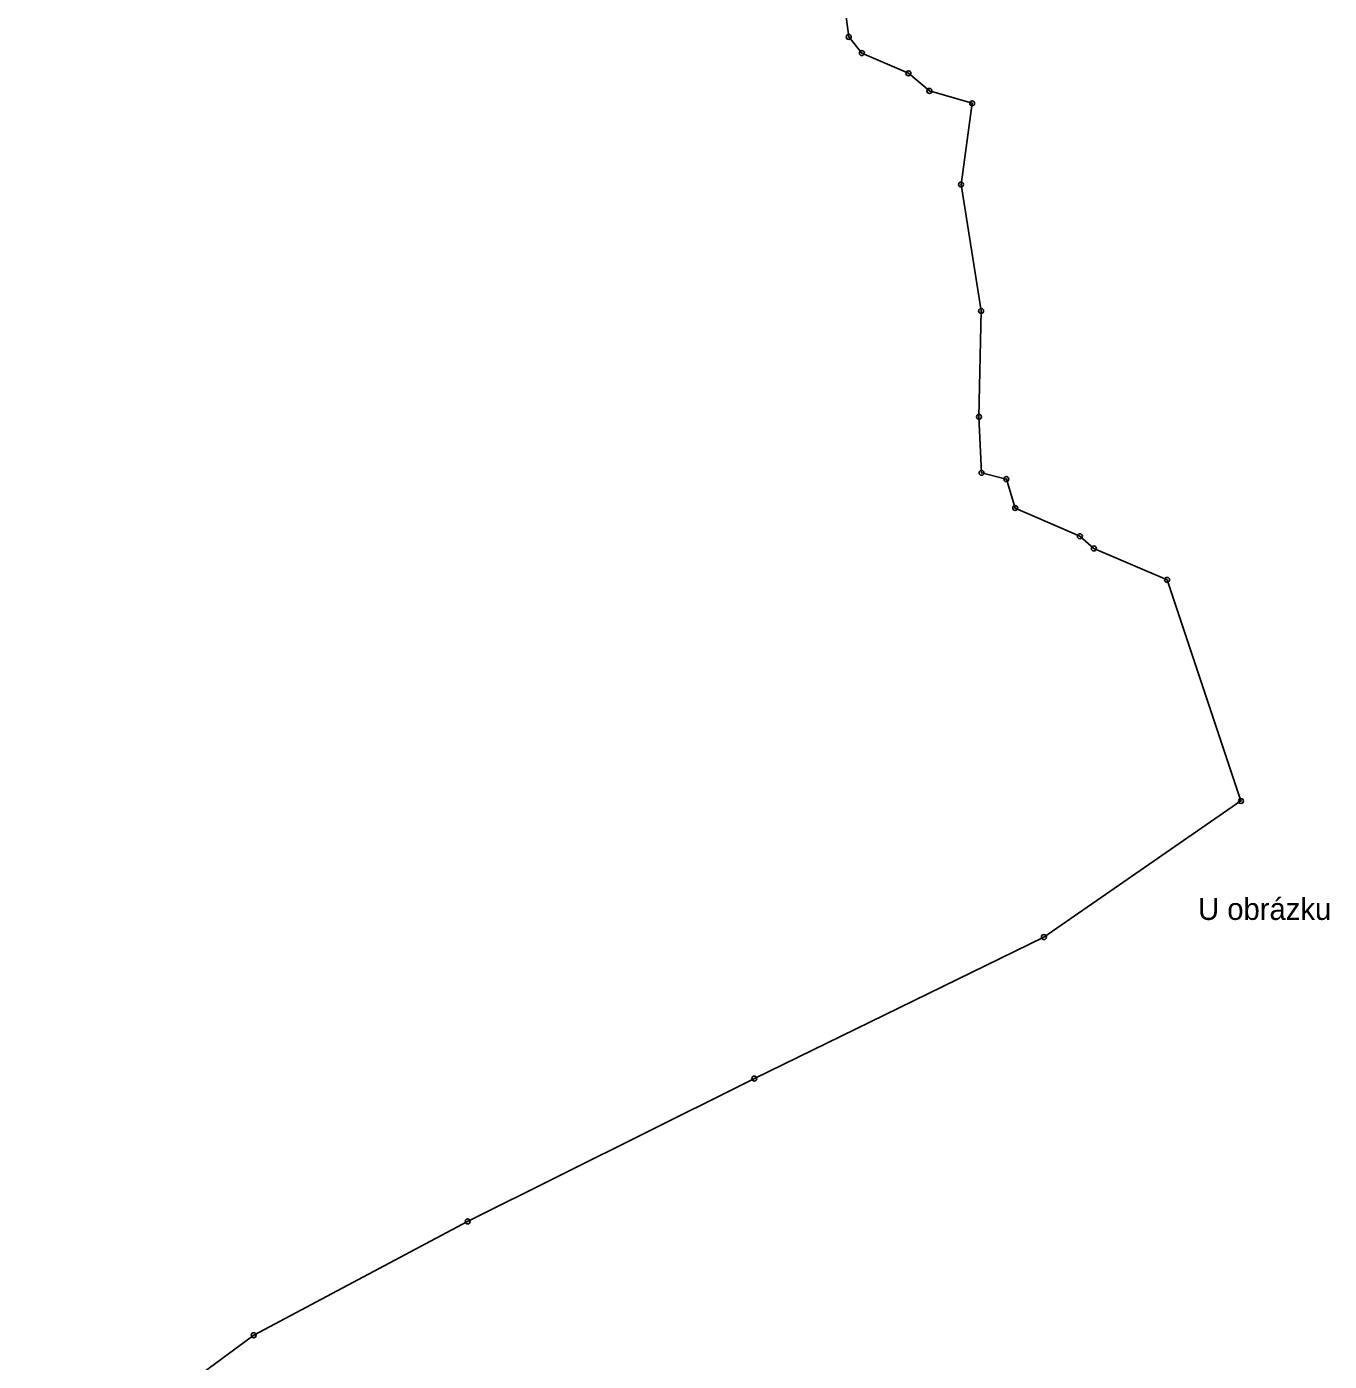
# Model space of a CAD drawing. Extents: x -751550 to -746116, y -1055108 to -1050700.
# Drawn here: x -750473.7 to -750211.4, y -1054081.9 to -1053813.2 of the extents above; entities that cross this region are included whole.
import ezdxf

# ---------------------------------------------------------------- set-up
doc = ezdxf.new("R2010")
doc.units = 0
for name, color, linetype in [('Hranice parcel', 7, 'Continuous'), ('Polygon ku', 7, 'Continuous'), ('Polygon parcely', 7, 'Continuous'), ('Pop  PČ popisy', 7, 'Continuous'), ('Značky bodu BP', 7, 'Continuous')]:
    doc.layers.add(name, color=color, linetype=linetype)

msp = doc.modelspace()

# ---------------------------------------------------------------- linework, layer by layer
at = {"layer": 'Hranice parcel'}
for p, q in [((-750285.57, -1053845), (-750281.52, -1053870.46)), ((-750258.81, -1053918.27), (-750244.09, -1053924.59))]:
    msp.add_line(p, q, dxfattribs=at)
for points in [[(-750327, -1053789.59), (-750316.68, -1053795.68), (-750309.49, -1053805.27), (-750308.17, -1053815.31), (-750305.52, -1053818.56), (-750296.16, -1053822.63), (-750291.93, -1053826.18), (-750283.32, -1053828.67), (-750285.57, -1053845)], [(-750281.52, -1053870.46), (-750281.95, -1053891.78), (-750281.44, -1053903.05), (-750276.44, -1053904.31), (-750274.66, -1053910.13), (-750261.64, -1053915.81), (-750258.81, -1053918.27)], [(-750244.09, -1053924.59), (-750229.21, -1053969.1), (-750268.88, -1053996.49), (-750327.17, -1054024.97), (-750329.96, -1054026.36)], [(-750329.96, -1054026.36), (-750384.89, -1054053.74), (-750427.96, -1054076.64), (-750473.66, -1054110.29)]]:
    msp.add_lwpolyline(points, dxfattribs=at)
at = {"layer": 'Polygon ku'}
msp.add_lwpolyline([(-750309.49, -1053805.27), (-750308.17, -1053815.31), (-750305.52, -1053818.56), (-750296.16, -1053822.63), (-750291.93, -1053826.18), (-750283.32, -1053828.67), (-750285.57, -1053845), (-750281.52, -1053870.46), (-750281.95, -1053891.78), (-750281.44, -1053903.05), (-750276.44, -1053904.31), (-750274.66, -1053910.13), (-750261.64, -1053915.81), (-750258.81, -1053918.27), (-750244.09, -1053924.59), (-750229.21, -1053969.1), (-750268.88, -1053996.49), (-750327.17, -1054024.97), (-750329.96, -1054026.36), (-750384.89, -1054053.74), (-750427.96, -1054076.64), (-750473.66, -1054110.29)], dxfattribs=at)
at = {"layer": 'Polygon parcely'}
msp.add_lwpolyline([(-750309.49, -1053805.27), (-750308.17, -1053815.31), (-750305.52, -1053818.56), (-750296.16, -1053822.63), (-750291.93, -1053826.18), (-750283.32, -1053828.67), (-750285.57, -1053845), (-750281.52, -1053870.46), (-750281.95, -1053891.78), (-750281.44, -1053903.05), (-750276.44, -1053904.31), (-750274.66, -1053910.13), (-750261.64, -1053915.81), (-750258.81, -1053918.27), (-750244.09, -1053924.59), (-750229.21, -1053969.1), (-750268.88, -1053996.49), (-750327.17, -1054024.97), (-750329.96, -1054026.36), (-750384.89, -1054053.74), (-750427.96, -1054076.64), (-750473.66, -1054110.29)], dxfattribs=at)
at = {"layer": 'Značky bodu BP'}
for centre, radius in [((-750308.17, -1053815.31), 0.5), ((-750308.17, -1053815.31), 0.0303), ((-750305.52, -1053818.56), 0.5), ((-750305.52, -1053818.56), 0.0303), ((-750296.16, -1053822.63), 0.5), ((-750296.16, -1053822.63), 0.0303), ((-750291.93, -1053826.18), 0.5), ((-750291.93, -1053826.18), 0.0303), ((-750283.32, -1053828.67), 0.5), ((-750283.32, -1053828.67), 0.0303), ((-750285.57, -1053845), 0.5), ((-750285.57, -1053845), 0.0303), ((-750281.52, -1053870.46), 0.5), ((-750281.52, -1053870.46), 0.0303), ((-750281.95, -1053891.78), 0.5), ((-750281.95, -1053891.78), 0.0303), ((-750281.44, -1053903.05), 0.5), ((-750281.44, -1053903.05), 0.0303), ((-750276.44, -1053904.31), 0.5), ((-750276.44, -1053904.31), 0.0303), ((-750274.66, -1053910.13), 0.5), ((-750274.66, -1053910.13), 0.0303), ((-750261.64, -1053915.81), 0.5), ((-750261.64, -1053915.81), 0.0303), ((-750258.81, -1053918.27), 0.5), ((-750258.81, -1053918.27), 0.0303), ((-750244.09, -1053924.59), 0.5), ((-750244.09, -1053924.59), 0.0303), ((-750229.21, -1053969.1), 0.5), ((-750229.21, -1053969.1), 0.0303), ((-750268.88, -1053996.49), 0.5), ((-750268.88, -1053996.49), 0.0303), ((-750327.17, -1054024.97), 0.5), ((-750327.17, -1054024.97), 0.0303), ((-750384.89, -1054053.74), 0.5), ((-750384.89, -1054053.74), 0.0303), ((-750427.96, -1054076.64), 0.5), ((-750427.96, -1054076.64), 0.0303)]:
    msp.add_circle(centre, radius, dxfattribs=at)

# ---------------------------------------------------------------- texts
at = {"layer": 'Pop  PČ popisy'}
msp.add_text('U obrázku', height=4.4, dxfattribs=at).set_placement((-750237.85, -1053993.04))

doc.saveas('drawing.dxf')
